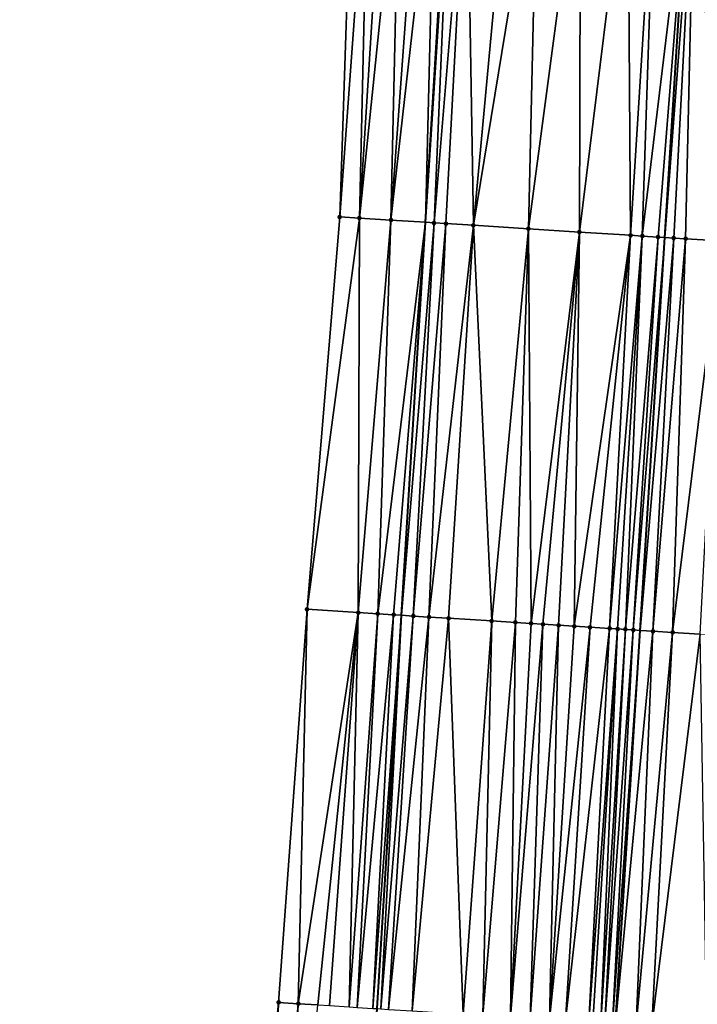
# Model space of a CAD drawing. Header units: feet. Extents: x 2004186 to 2014793, y 836912 to 864902.
# Tile 266 of 656: x 2010668 to 2010703, y 845124 to 845174. Entities that reach past the tile are written whole.
import ezdxf

# ---------------------------------------------------------------- set-up
doc = ezdxf.new("R2010")
doc.units = ezdxf.units.FT
doc.header["$LTSCALE"] = 100
doc.header["$MEASUREMENT"] = 0
for name, color, linetype, lineweight in [('EP_Travel Lane', 5, 'Continuous', 40), ('GPL_Skip Line', 2, 'Continuous', 40), ('Road Shots', 4, 'Continuous', 200), ('Road X-Section', 30, 'Continuous', 13)]:
    doc.layers.add(name, color=color, linetype=linetype, lineweight=lineweight)
doc.layers.add('I-77 SB_MM21-27-Surface-Border', color=7, linetype='Continuous')
doc.layers.add('I-77 SB_MM21-27-Surface-TIN', color=7, linetype='Continuous')

msp = doc.modelspace()

# ---------------------------------------------------------------- linework, layer by layer
at = {"layer": 'EP_Travel Lane'}
msp.add_polyline3d([(2010671.361975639, 844884.1087409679, 416.8772273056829), (2010672.588027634, 844904.0636161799, 417.0887249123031), (2010673.81414055, 844924.0194829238, 417.3541223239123), (2010675.040278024, 844943.9757493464, 417.5965140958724), (2010676.266924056, 844963.9376616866, 417.846171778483), (2010677.508120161, 844983.937291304, 418.1073278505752), (2010678.759625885, 845003.8950665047, 418.3260456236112), (2010680.011203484, 845023.8539879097, 418.6015332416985), (2010681.262646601, 845043.8107647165, 418.8424224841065), (2010682.514286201, 845063.7706748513, 419.0715753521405), (2010683.765781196, 845083.7282789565, 419.327038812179), (2010685.017376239, 845103.6874785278, 419.5472036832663), (2010686.268623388, 845123.64488809, 419.7774248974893), (2010687.504622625, 845143.6241713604, 419.9852812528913), (2010688.721868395, 845163.5837760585, 420.1983156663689), (2010689.938995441, 845183.5414340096, 420.4285566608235)], dxfattribs=at)
at = {"layer": 'GPL_Skip Line'}
msp.add_polyline3d([(2010683.662438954, 844883.3616946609, 417.1203910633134), (2010684.880050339, 844903.3171071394, 417.3261345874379), (2010686.097697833, 844923.2731113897, 417.5925221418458), (2010687.315414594, 844943.2302508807, 417.8593968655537), (2010688.533545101, 844963.1925663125, 418.0667554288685), (2010689.759369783, 844983.1726573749, 418.3167093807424), (2010690.990855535, 845003.1316513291, 418.5634833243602), (2010692.222422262, 845023.0919576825, 418.8124444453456), (2010693.453861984, 845043.0502056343, 419.0594326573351), (2010694.685462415, 845063.0110582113, 419.2863865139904), (2010695.916964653, 845082.9703193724, 419.5222443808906), (2010697.148541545, 845102.9307904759, 419.7398166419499), (2010698.380154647, 845122.8893663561, 419.9770564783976), (2010699.622395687, 845142.8571987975, 420.1952688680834), (2010700.874572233, 845162.8144267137, 420.4101064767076), (2010702.126642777, 845182.769965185, 420.6362082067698)], dxfattribs=at)
at = {"layer": 'I-77 SB_MM21-27-Surface-Border', "color": 3, "linetype": 'ByBlock', "lineweight": -2}
msp.add_polyline3d([(2010668.105363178, 844884.3073593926, 416.7433087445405), (2010669.711869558, 844904.2388101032, 416.9903319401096), (2010669.921052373, 844924.2568108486, 417.2218372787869), (2010670.529480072, 844944.2502413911, 417.4509269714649), (2010671.138567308, 844964.2501318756, 417.6742563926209), (2010671.966535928, 844984.2843421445, 417.9207875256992), (2010673.008145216, 845004.254653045, 418.1616334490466), (2010674.249504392, 845024.2147291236, 418.4052698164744), (2010675.490699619, 845044.1721690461, 418.6186972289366), (2010676.732113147, 845064.1331190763, 418.8428098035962), (2010678.172956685, 845084.0786909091, 419.1031831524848), (2010679.414293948, 845104.0384146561, 419.3335305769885), (2010681.254499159, 845123.9589596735, 419.5721350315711), (2010682.705933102, 845143.9288255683, 419.8111058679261), (2010684.364728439, 845163.8603183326, 420.0579026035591), (2010685.025423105, 845183.8534304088, 420.2544708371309)], dxfattribs=at)
at = {"layer": 'I-77 SB_MM21-27-Surface-TIN', "color": 128, "linetype": 'ByBlock', "lineweight": -2}
for points in [[(2010685.823820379, 845183.8028157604, 420.2752127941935), (2010685.025423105, 845183.8534304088, 420.2544708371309), (2010684.364728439, 845163.8603183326, 420.0579026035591)], [(2010685.823820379, 845183.8028157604, 420.2752127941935), (2010684.364728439, 845163.8603183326, 420.0579026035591), (2010685.362719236, 845163.7969581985, 420.0917907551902)], [(2010686.622215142, 845183.7521613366, 420.2996713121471), (2010685.823820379, 845183.8028157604, 420.2752127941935), (2010685.362719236, 845163.7969581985, 420.0917907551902)], [(2010687.420603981, 845183.7014130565, 420.332899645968), (2010686.622215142, 845183.7521613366, 420.2996713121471), (2010685.362719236, 845163.7969581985, 420.0917907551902)], [(2010687.420603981, 845183.7014130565, 420.332899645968), (2010685.362719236, 845163.7969581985, 420.0917907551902), (2010686.959504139, 845163.6955760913, 420.1465524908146)], [(2010688.418587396, 845183.6379359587, 420.3783358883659), (2010687.420603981, 845183.7014130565, 420.332899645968), (2010686.959504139, 845163.6955760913, 420.1465524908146)], [(2010688.418587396, 845183.6379359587, 420.3783358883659), (2010686.959504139, 845163.6955760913, 420.1465524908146), (2010689.216978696, 845183.5872266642, 420.4079214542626)], [(2010689.216978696, 845183.5872266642, 420.4079214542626), (2010686.959504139, 845163.6955760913, 420.1465524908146), (2010688.721868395, 845163.5837760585, 420.1983156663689)], [(2010689.216978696, 845183.5872266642, 420.4079214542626), (2010688.721868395, 845163.5837760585, 420.1983156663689), (2010689.938995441, 845183.5414340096, 420.4285566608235)], [(2010690.015374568, 845183.5365897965, 420.4307395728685), (2010689.938995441, 845183.5414340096, 420.4285566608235), (2010688.721868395, 845163.5837760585, 420.1983156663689)], [(2010690.015374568, 845183.5365897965, 420.4307395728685), (2010688.721868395, 845163.5837760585, 420.1983156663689), (2010689.155090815, 845163.5562934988, 420.2110400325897)], [(2010690.813774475, 845183.4860168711, 420.4475829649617), (2010690.015374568, 845183.5365897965, 420.4307395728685), (2010689.155090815, 845163.5562934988, 420.2110400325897)], [(2010690.813774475, 845183.4860168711, 420.4475829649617), (2010689.155090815, 845163.5562934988, 420.2110400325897), (2010689.753891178, 845163.5183706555, 420.2228174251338)], [(2010690.813774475, 845183.4860168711, 420.4475829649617), (2010689.753891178, 845163.5183706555, 420.2228174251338), (2010691.151097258, 845163.4299669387, 420.2426894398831)], [(2010693.009382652, 845183.3470749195, 420.4814195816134), (2010690.813774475, 845183.4860168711, 420.4475829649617), (2010691.151097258, 845163.4299669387, 420.2426894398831)], [(2010694.406588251, 845183.258663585, 420.5023660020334), (2010693.009382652, 845183.3470749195, 420.4814195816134), (2010691.151097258, 845163.4299669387, 420.2426894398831)], [(2010694.406588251, 845183.258663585, 420.5023660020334), (2010691.151097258, 845163.4299669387, 420.2426894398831), (2010693.945504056, 845163.2530745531, 420.2902286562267)], [(2010696.602196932, 845183.1197296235, 420.5354560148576), (2010694.406588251, 845183.258663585, 420.5023660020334), (2010693.945504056, 845163.2530745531, 420.2902286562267)], [(2010696.602196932, 845183.1197296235, 420.5354560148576), (2010693.945504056, 845163.2530745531, 420.2902286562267), (2010696.540312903, 845163.0888574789, 420.3306888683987)], [(2010698.997400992, 845182.9680795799, 420.5795639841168), (2010696.602196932, 845183.1197296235, 420.5354560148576), (2010696.540312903, 845163.0888574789, 420.3306888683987)], [(2010698.997400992, 845182.9680795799, 420.5795639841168), (2010696.540312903, 845163.0888574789, 420.3306888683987), (2010699.135116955, 845162.9245644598, 420.3781178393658)], [(2010700.394603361, 845182.8796170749, 420.6052917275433), (2010698.997400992, 845182.9680795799, 420.5795639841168), (2010699.135116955, 845162.9245644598, 420.3781178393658)], [(2010700.394603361, 845182.8796170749, 420.6052917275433), (2010699.135116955, 845162.9245644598, 420.3781178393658), (2010699.733916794, 845162.8866333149, 420.3906570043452)], [(2010700.394603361, 845182.8796170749, 420.6052917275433), (2010699.733916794, 845162.8866333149, 420.3906570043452), (2010702.126642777, 845182.769965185, 420.6362082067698)], [(2010700.532320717, 845162.836124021, 420.4013594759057), (2010702.126642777, 845182.769965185, 420.6362082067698), (2010699.733916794, 845162.8866333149, 420.3906570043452)], [(2010700.532320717, 845162.836124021, 420.4013594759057), (2010700.874572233, 845162.8144267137, 420.4101064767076), (2010702.126642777, 845182.769965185, 420.6362082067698)], [(2010702.390607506, 845182.7532541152, 420.6409199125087), (2010702.126642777, 845182.769965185, 420.6362082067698), (2010700.874572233, 845162.8144267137, 420.4101064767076)], [(2010702.390607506, 845182.7532541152, 420.6409199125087), (2010700.874572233, 845162.8144267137, 420.4101064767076), (2010701.330717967, 845162.7855089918, 420.4217642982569)], [(2010702.390607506, 845182.7532541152, 420.6409199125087), (2010701.330717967, 845162.7855089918, 420.4217642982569), (2010701.929516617, 845162.7475590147, 420.4360314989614)], [(2010702.390607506, 845182.7532541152, 420.6409199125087), (2010701.929516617, 845162.7475590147, 420.4360314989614), (2010703.725926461, 845162.6339291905, 420.4586359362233)], [(2010706.582225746, 845182.4880429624, 420.7016240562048), (2010702.390607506, 845182.7532541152, 420.6409199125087), (2010703.725926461, 845162.6339291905, 420.4586359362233)], [(2010685.362719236, 845163.7969581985, 420.0917907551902), (2010684.364728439, 845163.8603183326, 420.0579026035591), (2010682.705933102, 845143.9288255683, 419.8111058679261)], [(2010685.362719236, 845163.7969581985, 420.0917907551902), (2010682.705933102, 845143.9288255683, 419.8111058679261), (2010685.300707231, 845143.7640584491, 419.9084976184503)], [(2010686.959504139, 845163.6955760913, 420.1465524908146), (2010685.362719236, 845163.7969581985, 420.0917907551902), (2010685.300707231, 845143.7640584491, 419.9084976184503)], [(2010686.959504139, 845163.6955760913, 420.1465524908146), (2010685.300707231, 845143.7640584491, 419.9084976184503), (2010686.29869357, 845143.7006276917, 419.9517336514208)], [(2010686.959504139, 845163.6955760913, 420.1465524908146), (2010686.29869357, 845143.7006276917, 419.9517336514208), (2010688.721868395, 845163.5837760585, 420.1983156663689)], [(2010687.097089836, 845143.6499970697, 419.9751202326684), (2010688.721868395, 845163.5837760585, 420.1983156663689), (2010686.29869357, 845143.7006276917, 419.9517336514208)], [(2010687.097089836, 845143.6499970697, 419.9751202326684), (2010687.504622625, 845143.6241713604, 419.9852812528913), (2010688.721868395, 845163.5837760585, 420.1983156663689)], [(2010689.155090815, 845163.5562934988, 420.2110400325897), (2010688.721868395, 845163.5837760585, 420.1983156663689), (2010687.504622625, 845143.6241713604, 419.9852812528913)], [(2010689.155090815, 845163.5562934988, 420.2110400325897), (2010687.504622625, 845143.6241713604, 419.9852812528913), (2010688.095087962, 845143.5867530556, 420.0000033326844)], [(2010689.753891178, 845163.5183706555, 420.2228174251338), (2010689.155090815, 845163.5562934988, 420.2110400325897), (2010688.095087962, 845143.5867530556, 420.0000033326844)], [(2010689.753891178, 845163.5183706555, 420.2228174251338), (2010688.095087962, 845143.5867530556, 420.0000033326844), (2010688.893490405, 845143.5362203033, 420.0137713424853)], [(2010691.151097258, 845163.4299669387, 420.2426894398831), (2010689.753891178, 845163.5183706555, 420.2228174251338), (2010688.893490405, 845143.5362203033, 420.0137713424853)], [(2010691.151097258, 845163.4299669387, 420.2426894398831), (2010688.893490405, 845143.5362203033, 420.0137713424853), (2010689.891496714, 845143.4731059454, 420.0259118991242)], [(2010691.151097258, 845163.4299669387, 420.2426894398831), (2010689.891496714, 845143.4731059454, 420.0259118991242), (2010692.087104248, 845143.3341538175, 420.062502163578)], [(2010693.945504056, 845163.2530745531, 420.2902286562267), (2010691.151097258, 845163.4299669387, 420.2426894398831), (2010692.087104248, 845143.3341538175, 420.062502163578)], [(2010693.945504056, 845163.2530745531, 420.2902286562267), (2010692.087104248, 845143.3341538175, 420.062502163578), (2010693.284711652, 845143.258413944, 420.0773306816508)], [(2010693.945504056, 845163.2530745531, 420.2902286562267), (2010693.284711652, 845143.258413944, 420.0773306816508), (2010694.083118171, 845143.2079457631, 420.0847526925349)], [(2010696.540312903, 845163.0888574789, 420.3306888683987), (2010693.945504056, 845163.2530745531, 420.2902286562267), (2010694.083118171, 845143.2079457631, 420.0847526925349)], [(2010696.540312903, 845163.0888574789, 420.3306888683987), (2010694.083118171, 845143.2079457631, 420.0847526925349), (2010694.681918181, 845143.1700173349, 420.0979154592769)], [(2010696.540312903, 845163.0888574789, 420.3306888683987), (2010694.681918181, 845143.1700173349, 420.0979154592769), (2010695.480315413, 845143.1194020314, 420.119796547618)], [(2010696.540312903, 845163.0888574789, 420.3306888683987), (2010695.480315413, 845143.1194020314, 420.119796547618), (2010696.278717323, 845143.068860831, 420.1343948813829)], [(2010699.135116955, 845162.9245644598, 420.3781178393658), (2010696.540312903, 845163.0888574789, 420.3306888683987), (2010696.278717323, 845143.068860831, 420.1343948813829)], [(2010699.135116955, 845162.9245644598, 420.3781178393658), (2010696.278717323, 845143.068860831, 420.1343948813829), (2010697.077119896, 845143.018330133, 420.1479610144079)], [(2010699.135116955, 845162.9245644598, 420.3781178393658), (2010697.077119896, 845143.018330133, 420.1479610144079), (2010698.075115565, 845142.9550472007, 420.1766689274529)], [(2010699.733916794, 845162.8866333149, 420.3906570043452), (2010699.135116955, 845162.9245644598, 420.3781178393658), (2010698.075115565, 845142.9550472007, 420.1766689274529)], [(2010699.733916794, 845162.8866333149, 420.3906570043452), (2010698.075115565, 845142.9550472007, 420.1766689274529), (2010698.474318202, 845142.9298032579, 420.18134820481)], [(2010699.733916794, 845162.8866333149, 420.3906570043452), (2010698.474318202, 845142.9298032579, 420.18134820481), (2010698.87352409, 845142.9046108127, 420.1809663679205)], [(2010700.532320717, 845162.836124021, 420.4013594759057), (2010699.733916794, 845162.8866333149, 420.3906570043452), (2010698.87352409, 845142.9046108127, 420.1809663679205)], [(2010700.532320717, 845162.836124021, 420.4013594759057), (2010698.87352409, 845142.9046108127, 420.1809663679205), (2010699.27272661, 845142.879365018, 420.1858276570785)], [(2010700.532320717, 845162.836124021, 420.4013594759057), (2010699.27272661, 845142.879365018, 420.1858276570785), (2010700.874572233, 845162.8144267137, 420.4101064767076)], [(2010699.27272661, 845142.879365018, 420.1858276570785), (2010699.622395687, 845142.8571987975, 420.1952688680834), (2010700.874572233, 845162.8144267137, 420.4101064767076)], [(2010701.330717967, 845162.7855089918, 420.4217642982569), (2010700.874572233, 845162.8144267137, 420.4101064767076), (2010699.622395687, 845142.8571987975, 420.1952688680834)], [(2010701.330717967, 845162.7855089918, 420.4217642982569), (2010699.622395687, 845142.8571987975, 420.1952688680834), (2010700.270723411, 845142.8161000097, 420.2127739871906)], [(2010701.929516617, 845162.7475590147, 420.4360314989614), (2010701.330717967, 845162.7855089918, 420.4217642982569), (2010700.270723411, 845142.8161000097, 420.2127739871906)], [(2010701.929516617, 845162.7475590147, 420.4360314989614), (2010700.270723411, 845142.8161000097, 420.2127739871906), (2010701.268727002, 845142.752942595, 420.2291461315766)], [(2010703.725926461, 845162.6339291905, 420.4586359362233), (2010701.929516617, 845162.7475590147, 420.4360314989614), (2010701.268727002, 845142.752942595, 420.2291461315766)], [(2010703.725926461, 845162.6339291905, 420.4586359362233), (2010701.268727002, 845142.752942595, 420.2291461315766), (2010702.665937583, 845142.6646101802, 420.243421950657)], [(2010682.705933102, 845143.9288255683, 419.8111058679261), (2010681.254499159, 845123.9589596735, 419.5721350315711), (2010682.252543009, 845123.8964403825, 419.6134201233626)], [(2010685.300707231, 845143.7640584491, 419.9084976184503), (2010682.705933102, 845143.9288255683, 419.8111058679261), (2010682.252543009, 845123.8964403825, 419.6134201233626)], [(2010685.300707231, 845143.7640584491, 419.9084976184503), (2010682.252543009, 845123.8964403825, 419.6134201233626), (2010683.250587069, 845123.8339244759, 419.6543818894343)], [(2010685.300707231, 845143.7640584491, 419.9084976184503), (2010683.250587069, 845123.8339244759, 419.6543818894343), (2010683.849414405, 845123.796429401, 419.6775765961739)], [(2010685.300707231, 845143.7640584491, 419.9084976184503), (2010683.849414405, 845123.796429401, 419.6775765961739), (2010684.847452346, 845123.7338151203, 419.7279367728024)], [(2010686.29869357, 845143.7006276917, 419.9517336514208), (2010685.300707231, 845143.7640584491, 419.9084976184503), (2010684.847452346, 845123.7338151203, 419.7279367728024)], [(2010686.29869357, 845143.7006276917, 419.9517336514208), (2010684.847452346, 845123.7338151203, 419.7279367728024), (2010685.246670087, 845123.7088106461, 419.7441410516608)], [(2010687.097089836, 845143.6499970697, 419.9751202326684), (2010686.29869357, 845143.7006276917, 419.9517336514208), (2010685.246670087, 845123.7088106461, 419.7441410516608)], [(2010687.097089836, 845143.6499970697, 419.9751202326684), (2010685.246670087, 845123.7088106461, 419.7441410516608), (2010686.045111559, 845123.6588979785, 419.7673512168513)], [(2010687.097089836, 845143.6499970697, 419.9751202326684), (2010686.045111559, 845123.6588979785, 419.7673512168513), (2010687.504622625, 845143.6241713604, 419.9852812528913)], [(2010686.045111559, 845123.6588979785, 419.7673512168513), (2010686.268623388, 845123.64488809, 419.7774248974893), (2010687.504622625, 845143.6241713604, 419.9852812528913)], [(2010686.444328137, 845123.633874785, 419.785343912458), (2010687.504622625, 845143.6241713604, 419.9852812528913), (2010686.268623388, 845123.64488809, 419.7774248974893)], [(2010688.095087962, 845143.5867530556, 420.0000033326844), (2010687.504622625, 845143.6241713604, 419.9852812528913), (2010686.444328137, 845123.633874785, 419.785343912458)], [(2010688.095087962, 845143.5867530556, 420.0000033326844), (2010686.444328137, 845123.633874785, 419.785343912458), (2010686.84354487, 845123.6088540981, 419.8030971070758)], [(2010688.095087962, 845143.5867530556, 420.0000033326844), (2010686.84354487, 845123.6088540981, 419.8030971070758), (2010688.893490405, 845143.5362203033, 420.0137713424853)], [(2010688.893490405, 845143.5362203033, 420.0137713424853), (2010686.84354487, 845123.6088540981, 419.8030971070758), (2010688.041218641, 845123.5341709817, 419.8201533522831)], [(2010689.891496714, 845143.4731059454, 420.0259118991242), (2010688.893490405, 845143.5362203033, 420.0137713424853), (2010688.041218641, 845123.5341709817, 419.8201533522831)], [(2010689.891496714, 845143.4731059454, 420.0259118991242), (2010688.041218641, 845123.5341709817, 419.8201533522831), (2010690.636177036, 845123.3723343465, 419.8593266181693)], [(2010692.087104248, 845143.3341538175, 420.062502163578), (2010689.891496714, 845143.4731059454, 420.0259118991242), (2010690.636177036, 845123.3723343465, 419.8593266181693)], [(2010692.087104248, 845143.3341538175, 420.062502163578), (2010690.636177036, 845123.3723343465, 419.8593266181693), (2010691.634238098, 845123.310091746, 419.8741774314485)], [(2010693.284711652, 845143.258413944, 420.0773306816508), (2010692.087104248, 845143.3341538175, 420.062502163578), (2010691.634238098, 845123.310091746, 419.8741774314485)], [(2010693.284711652, 845143.258413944, 420.0773306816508), (2010691.634238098, 845123.310091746, 419.8741774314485), (2010693.031525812, 845123.2229879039, 419.8915484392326)], [(2010694.083118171, 845143.2079457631, 420.0847526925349), (2010693.284711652, 845143.258413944, 420.0773306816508), (2010693.031525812, 845123.2229879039, 419.8915484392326)], [(2010694.681918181, 845143.1700173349, 420.0979154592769), (2010694.083118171, 845143.2079457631, 420.0847526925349), (2010693.031525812, 845123.2229879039, 419.8915484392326)], [(2010694.681918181, 845143.1700173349, 420.0979154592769), (2010693.031525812, 845123.2229879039, 419.8915484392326), (2010694.029585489, 845123.1607230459, 419.9085256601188)], [(2010695.480315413, 845143.1194020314, 420.119796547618), (2010694.681918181, 845143.1700173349, 420.0979154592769), (2010694.029585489, 845123.1607230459, 419.9085256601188)], [(2010695.480315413, 845143.1194020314, 420.119796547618), (2010694.029585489, 845123.1607230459, 419.9085256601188), (2010695.027641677, 845123.0984021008, 419.9308612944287)], [(2010696.278717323, 845143.068860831, 420.1343948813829), (2010695.480315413, 845143.1194020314, 420.119796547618), (2010695.027641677, 845123.0984021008, 419.9308612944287)], [(2010697.077119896, 845143.018330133, 420.1479610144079), (2010696.278717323, 845143.068860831, 420.1343948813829), (2010695.027641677, 845123.0984021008, 419.9308612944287)], [(2010697.077119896, 845143.018330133, 420.1479610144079), (2010695.027641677, 845123.0984021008, 419.9308612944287), (2010695.826091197, 845123.0486188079, 419.9417113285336)], [(2010698.075115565, 845142.9550472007, 420.1766689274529), (2010697.077119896, 845143.018330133, 420.1479610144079), (2010695.826091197, 845123.0486188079, 419.9417113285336)], [(2010698.075115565, 845142.9550472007, 420.1766689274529), (2010695.826091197, 845123.0486188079, 419.9417113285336), (2010697.02376065, 845122.9738662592, 419.9654009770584)], [(2010698.474318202, 845142.9298032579, 420.18134820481), (2010698.075115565, 845142.9550472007, 420.1766689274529), (2010697.02376065, 845122.9738662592, 419.9654009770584)], [(2010698.474318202, 845142.9298032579, 420.18134820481), (2010697.02376065, 845122.9738662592, 419.9654009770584), (2010697.223374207, 845122.9614393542, 419.9663060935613)], [(2010698.474318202, 845142.9298032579, 420.18134820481), (2010697.223374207, 845122.9614393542, 419.9663060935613), (2010697.622604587, 845122.936638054, 419.9630996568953)], [(2010698.87352409, 845142.9046108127, 420.1809663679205), (2010698.474318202, 845142.9298032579, 420.18134820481), (2010697.622604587, 845122.936638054, 419.9630996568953)], [(2010698.87352409, 845142.9046108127, 420.1809663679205), (2010697.622604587, 845122.936638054, 419.9630996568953), (2010697.82221836, 845122.9242146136, 419.9636737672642)], [(2010699.27272661, 845142.879365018, 420.1858276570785), (2010698.87352409, 845142.9046108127, 420.1809663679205), (2010697.82221836, 845122.9242146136, 419.9636737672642)], [(2010699.27272661, 845142.879365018, 420.1858276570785), (2010697.82221836, 845122.9242146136, 419.9636737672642), (2010698.221440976, 845122.8992885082, 419.972390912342)], [(2010699.27272661, 845142.879365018, 420.1858276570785), (2010698.221440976, 845122.8992885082, 419.972390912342), (2010699.622395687, 845142.8571987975, 420.1952688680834)], [(2010698.221440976, 845122.8992885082, 419.972390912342), (2010698.380154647, 845122.8893663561, 419.9770564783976), (2010699.622395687, 845142.8571987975, 420.1952688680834)], [(2010700.270723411, 845142.8161000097, 420.2127739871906), (2010699.622395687, 845142.8571987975, 420.1952688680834), (2010698.380154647, 845122.8893663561, 419.9770564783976)], [(2010700.270723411, 845142.8161000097, 420.2127739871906), (2010698.380154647, 845122.8893663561, 419.9770564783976), (2010699.41910293, 845122.82441541, 420.0075975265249)], [(2010701.268727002, 845142.752942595, 420.2291461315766), (2010700.270723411, 845142.8161000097, 420.2127739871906), (2010699.41910293, 845122.82441541, 420.0075975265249)], [(2010701.268727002, 845142.752942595, 420.2291461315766), (2010699.41910293, 845122.82441541, 420.0075975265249), (2010700.217552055, 845122.7746257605, 420.0190548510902)], [(2010702.665937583, 845142.6646101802, 420.243421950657), (2010701.268727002, 845142.752942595, 420.2291461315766), (2010700.217552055, 845122.7746257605, 420.0190548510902)], [(2010702.665937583, 845142.6646101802, 420.243421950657), (2010700.217552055, 845122.7746257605, 420.0190548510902), (2010703.01212693, 845122.6004091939, 420.0546454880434)], [(2010681.254499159, 845123.9589596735, 419.5721350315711), (2010679.414293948, 845104.0384146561, 419.3335305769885), (2010680.212729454, 845103.988405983, 419.3640227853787)], [(2010681.254499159, 845123.9589596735, 419.5721350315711), (2010680.212729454, 845103.988405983, 419.3640227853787), (2010680.611948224, 845103.9634180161, 419.3778465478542)], [(2010682.252543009, 845123.8964403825, 419.6134201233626), (2010681.254499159, 845123.9589596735, 419.5721350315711), (2010680.611948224, 845103.9634180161, 419.3778465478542)], [(2010682.252543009, 845123.8964403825, 419.6134201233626), (2010680.611948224, 845103.9634180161, 419.3778465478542), (2010681.41038229, 845103.9133861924, 419.4103503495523)], [(2010683.250587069, 845123.8339244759, 419.6543818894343), (2010682.252543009, 845123.8964403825, 419.6134201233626), (2010681.41038229, 845103.9133861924, 419.4103503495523)]]:
    msp.add_3dface(points, dxfattribs=at)
at = {"layer": 'Road Shots', "lineweight": 100}
for p in [(2010684.364728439, 845163.8603183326, 420.0579026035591), (2010685.362719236, 845163.7969581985, 420.0917907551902), (2010686.959504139, 845163.6955760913, 420.1465524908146), (2010689.155090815, 845163.5562934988, 420.2110400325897), (2010689.753891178, 845163.5183706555, 420.2228174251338), (2010691.151097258, 845163.4299669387, 420.2426894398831), (2010693.945504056, 845163.2530745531, 420.2902286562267), (2010696.540312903, 845163.0888574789, 420.3306888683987), (2010699.135116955, 845162.9245644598, 420.3781178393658), (2010699.733916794, 845162.8866333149, 420.3906570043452), (2010700.532320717, 845162.836124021, 420.4013594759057), (2010701.330717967, 845162.7855089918, 420.4217642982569), (2010701.929516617, 845162.7475590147, 420.4360314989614), (2010682.705933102, 845143.9288255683, 419.8111058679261), (2010685.300707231, 845143.7640584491, 419.9084976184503), (2010686.29869357, 845143.7006276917, 419.9517336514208), (2010687.097089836, 845143.6499970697, 419.9751202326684), (2010688.095087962, 845143.5867530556, 420.0000033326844), (2010688.893490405, 845143.5362203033, 420.0137713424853), (2010689.891496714, 845143.4731059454, 420.0259118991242), (2010692.087104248, 845143.3341538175, 420.062502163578), (2010693.284711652, 845143.258413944, 420.0773306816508), (2010694.083118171, 845143.2079457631, 420.0847526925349), (2010694.681918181, 845143.1700173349, 420.0979154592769), (2010695.480315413, 845143.1194020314, 420.119796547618), (2010696.278717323, 845143.068860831, 420.1343948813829), (2010697.077119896, 845143.018330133, 420.1479610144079), (2010698.075115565, 845142.9550472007, 420.1766689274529), (2010698.474318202, 845142.9298032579, 420.18134820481), (2010698.87352409, 845142.9046108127, 420.1809663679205), (2010699.27272661, 845142.879365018, 420.1858276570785), (2010700.270723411, 845142.8161000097, 420.2127739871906), (2010701.268727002, 845142.752942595, 420.2291461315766), (2010681.254499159, 845123.9589596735, 419.5721350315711), (2010682.252543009, 845123.8964403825, 419.6134201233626)]:
    msp.add_point(p, dxfattribs=at)
at = {"layer": 'Road X-Section', "extrusion": (0.06298706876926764, 0.9979546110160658, 0.01091895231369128), "elevation": 970086.8724154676, "flags": 128}
msp.add_lwpolyline([(-1953453.791176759, -10172.88083884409), (-1953454.791176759, -10172.84694867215), (-1953456.391176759, -10172.79218367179), (-1953458.591176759, -10172.72769228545), (-1953459.191176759, -10172.71591419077), (-1953460.591176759, -10172.69604099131), (-1953463.391176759, -10172.64849894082), (-1953465.991176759, -10172.60803631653), (-1953468.591176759, -10172.56060451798), (-1953469.191176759, -10172.54806460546), (-1953469.991176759, -10172.53736149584), (-1953470.791176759, -10172.51695545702), (-1953471.391176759, -10172.50268740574), (-1953473.191176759, -10172.48008162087), (-1953474.791176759, -10172.45884579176), (-1953475.391176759, -10172.44764733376), (-1953476.191176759, -10172.43047392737), (-1953478.991176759, -10172.39302304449), (-1953480.791176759, -10172.36412033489), (-1953481.791176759, -10172.35563339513), (-1953482.191176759, -10172.35518584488), (-1953482.791176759, -10172.36313137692), (-1953484.191176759, -10172.39245004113), (-1953486.391176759, -10172.42133269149), (-1953487.991176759, -10172.4362858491), (-1953488.991176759, -10172.44257859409), (-1953489.991176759, -10172.45701867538), (-1953490.991176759, -10172.47213888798), (-1953491.991176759, -10172.48718889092), (-1953493.591176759, -10172.52826295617), (-1953494.991176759, -10172.57140442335), (-1953496.191176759, -10172.61911315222), (-1953498.591176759, -10172.71628042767), (-1953499.591176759, -10172.7519219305), (-1953500.391176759, -10172.78382900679)], dxfattribs=at)
at = {"layer": 'Road X-Section', "extrusion": (0.0629875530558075, 0.9979622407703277, 0.01019481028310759), "elevation": 970073.9924971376, "flags": 128}
msp.add_lwpolyline([(-1953453.388537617, -9470.40137009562), (-1953455.988537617, -9470.303973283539), (-1953456.988537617, -9470.26073500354), (-1953457.788537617, -9470.237347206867), (-1953458.788537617, -9470.212462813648), (-1953459.588537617, -9470.198694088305), (-1953460.588537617, -9470.186552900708), (-1953462.788537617, -9470.149960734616), (-1953463.988537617, -9470.135131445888), (-1953464.788537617, -9470.127709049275), (-1953465.388537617, -9470.114545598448), (-1953466.188537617, -9470.092663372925), (-1953466.988537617, -9470.07806428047), (-1953467.788537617, -9470.064497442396), (-1953468.788537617, -9470.03578803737), (-1953469.188537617, -9470.031108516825), (-1953469.588537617, -9470.031490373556), (-1953469.988537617, -9470.026628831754), (-1953470.988537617, -9469.99968110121), (-1953471.988537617, -9469.983308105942), (-1953473.388537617, -9469.969031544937), (-1953474.988537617, -9469.943581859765), (-1953476.188537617, -9469.919358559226), (-1953476.788537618, -9469.906866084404), (-1953478.988537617, -9469.882106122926), (-1953480.988537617, -9469.848672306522), (-1953481.588537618, -9469.843256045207), (-1953482.188537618, -9469.8428153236), (-1953482.788537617, -9469.847331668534), (-1953483.588537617, -9469.860381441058), (-1953484.988537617, -9469.887604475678), (-1953486.188537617, -9469.901025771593), (-1953487.188537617, -9469.916533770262), (-1953488.588537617, -9469.926038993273), (-1953490.588537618, -9469.950245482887), (-1953491.788537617, -9469.964303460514), (-1953493.388537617, -9469.993332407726), (-1953493.588537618, -9469.998225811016), (-1953494.188537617, -9470.019577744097), (-1953494.788537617, -9470.033180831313), (-1953495.188537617, -9470.047295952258), (-1953495.588537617, -9470.064995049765), (-1953496.188537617, -9470.098051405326), (-1953496.388537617, -9470.107147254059), (-1953497.188537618, -9470.132074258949), (-1953498.588537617, -9470.184576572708), (-1953499.388537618, -9470.215453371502), (-1953500.188537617, -9470.246358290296), (-1953500.788537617, -9470.267180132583)], dxfattribs=at)
at = {"layer": 'Road X-Section', "extrusion": (0.06208374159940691, 0.9980158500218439, 0.01048675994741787), "elevation": 968282.1216703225, "flags": 128}
msp.add_lwpolyline([(-1954330.767761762, -9735.105346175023), (-1954331.767761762, -9735.064058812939), (-1954332.767761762, -9735.02309479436), (-1954333.367761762, -9734.999898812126), (-1954334.367761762, -9734.949535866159), (-1954334.767761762, -9734.933330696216), (-1954335.567761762, -9734.91011925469), (-1954335.967761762, -9734.892125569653), (-1954336.367761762, -9734.874371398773), (-1954337.567761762, -9734.857314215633), (-1954340.167761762, -9734.818138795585), (-1954341.167761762, -9734.80328716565), (-1954342.567761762, -9734.785915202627), (-1954343.567761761, -9734.768937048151), (-1954344.567761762, -9734.746600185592), (-1954345.367761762, -9734.735749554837), (-1954346.567761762, -9734.712058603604), (-1954346.767761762, -9734.711153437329), (-1954347.167761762, -9734.714360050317), (-1954347.367761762, -9734.713785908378), (-1954347.767761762, -9734.705068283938), (-1954348.967761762, -9734.669859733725), (-1954349.767761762, -9734.658401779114), (-1954352.567761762, -9734.62280918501), (-1954353.167761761, -9734.610276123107), (-1954354.167761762, -9734.5902344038), (-1954355.367761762, -9734.574514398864), (-1954357.367761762, -9734.544395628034), (-1954358.567761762, -9734.525316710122), (-1954359.167761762, -9734.519302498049), (-1954359.367761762, -9734.519305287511), (-1954359.767761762, -9734.523725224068), (-1954360.567761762, -9734.524815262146), (-1954360.967761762, -9734.5316387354), (-1954361.767761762, -9734.546551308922), (-1954363.567761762, -9734.573038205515), (-1954365.167761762, -9734.5902819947), (-1954366.367761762, -9734.600505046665), (-1954367.367761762, -9734.609842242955), (-1954367.767761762, -9734.613684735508), (-1954368.767761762, -9734.62965322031), (-1954369.967761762, -9734.646178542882), (-1954370.567761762, -9734.660980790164), (-1954371.167761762, -9734.669031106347), (-1954371.367761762, -9734.675829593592), (-1954371.567761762, -9734.687366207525), (-1954371.767761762, -9734.696461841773), (-1954371.967761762, -9734.698960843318), (-1954372.167761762, -9734.69917377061), (-1954372.367761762, -9734.702223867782), (-1954372.767761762, -9734.716774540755), (-1954373.767761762, -9734.762833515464), (-1954374.367761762, -9734.781889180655), (-1954376.367761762, -9734.863403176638), (-1954377.167761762, -9734.892388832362), (-1954378.167761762, -9734.930259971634), (-1954378.767761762, -9734.952967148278)], dxfattribs=at)

doc.saveas('drawing.dxf')
